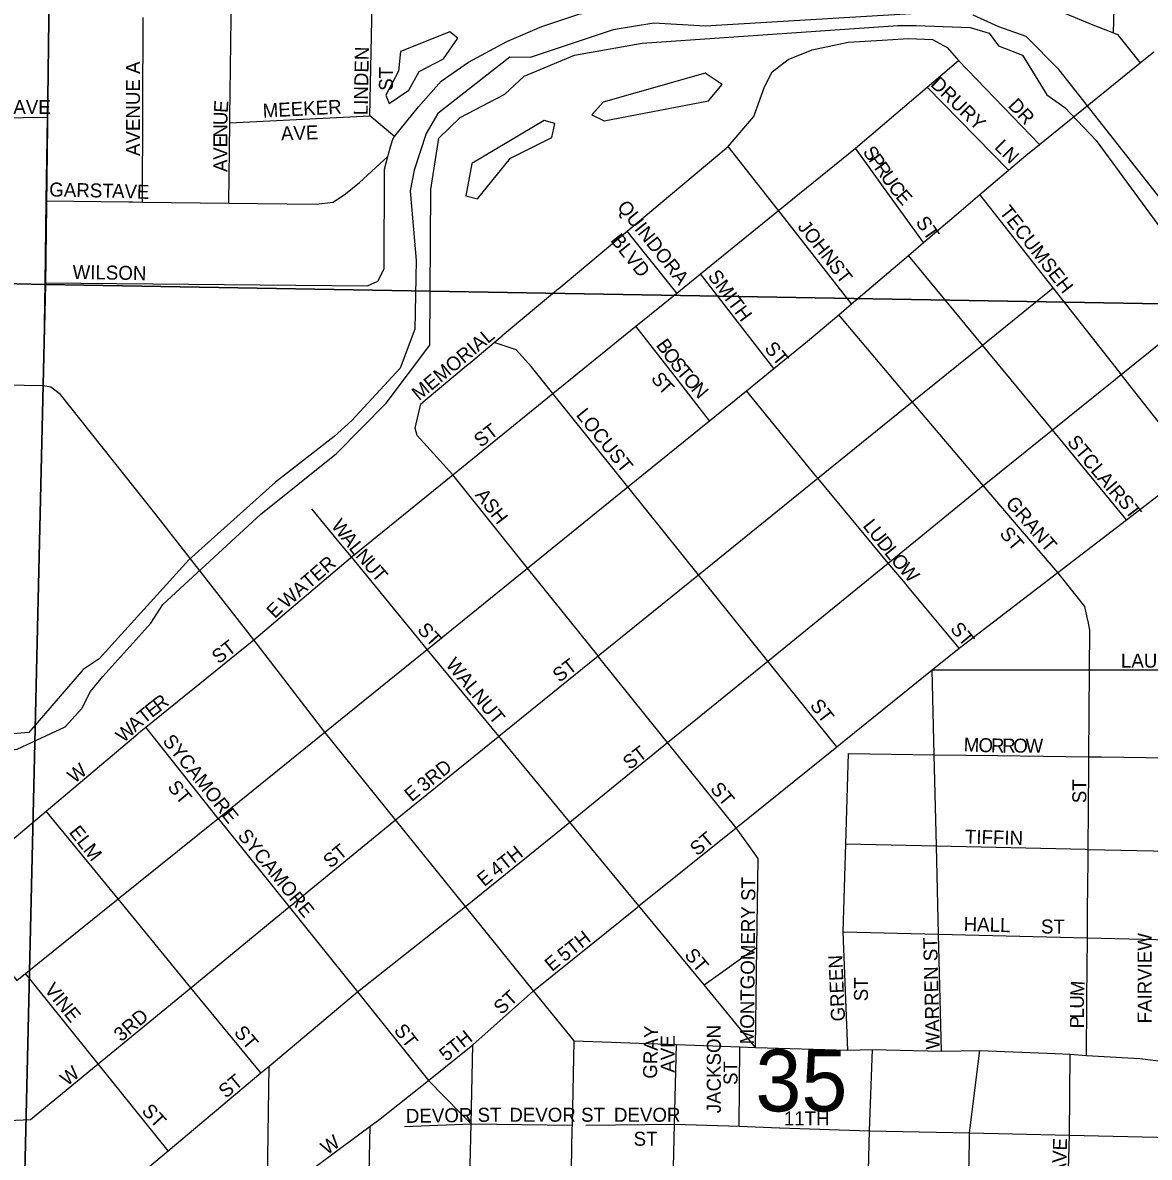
# Model space of a CAD drawing. Extents: x 0 to 1391, y -24 to 440.
# Drawn here: x 79.12 to 94.37, y 356.57 to 371.94 of the extents above; entities that cross this region are included whole.
import ezdxf

# ---------------------------------------------------------------- set-up
doc = ezdxf.new("R2010")
doc.units = 0
for name, color, linetype in [('GM_X_City_Street', 7, 'Continuous'), ('GM_X_City_Street_Text', 7, 'Continuous'), ('GM_X_Major_River', 7, 'Continuous'), ('GM_X_Minor_Lake', 7, 'Continuous'), ('GM_X_Section', 7, 'Continuous'), ('GM_X_Section_Text', 7, 'Continuous'), ('GM_X_State_Route', 7, 'Continuous')]:
    doc.layers.add(name, color=color, linetype=linetype)

msp = doc.modelspace()

# ---------------------------------------------------------------- linework, layer by layer
at = {"layer": 'GM_X_City_Street'}
for points in [[(93.89, 371.801), (93.928, 373.115), (93.977, 374.776), (94.029, 376.524)], [(81.924, 370.66), (81.941, 371.996), (81.96, 373.377), (81.96, 373.377)], [(84.155, 370.396), (83.82, 370.676), (83.845, 371.975), (83.847, 372.074), (83.88, 373.365)], [(84.087, 370.211), (84.129, 370.363), (84.155, 370.396), (84.476, 370.8), (84.783, 371.148), (85.155, 371.403), (85.673, 371.683), (86.15, 371.889), (86.648, 372.056), (87.091, 372.141), (87.588, 372.27), (88.074, 372.271), (88.628, 372.246), (89.03, 372.241), (89.485, 372.235), (90.152, 372.277), (90.542, 372.321), (90.87, 372.359), (91.707, 372.302), (92.708, 372.295)], [(80.739, 369.51), (80.748, 372.009)], [(93.24, 372.062), (93.61, 371.909), (93.89, 371.801), (93.942, 371.78), (94.253, 371.397)], [(93.916, 367.111), (93.92, 367.114), (93.995, 367.175), (96.511, 369.2), (99.785, 371.837)], [(86.376, 368.339), (86.377, 368.34), (87.302, 369.114), (88.672, 370.261), (89.017, 370.67), (89.164, 371.069), (89.267, 371.272), (89.485, 371.441), (89.808, 371.571), (90.298, 371.674), (90.756, 371.701), (91.114, 371.723), (91.44, 371.712), (91.637, 371.601), (91.793, 371.427), (92.887, 370.29)], [(90.395, 370.238), (91.367, 371.065), (91.793, 371.427)], [(92.47, 369.942), (91.367, 371.065)], [(76.943, 370.629), (78.148, 370.643), (79.454, 370.659)], [(81.908, 369.496), (81.922, 370.582), (81.924, 370.66), (81.924, 370.66)], [(81.922, 370.582), (83.82, 370.676)], [(83.585, 364.715), (84.942, 365.816), (86.298, 366.916), (87.422, 367.828), (87.975, 368.276), (88.299, 368.539), (89.353, 369.393), (90.395, 370.238)], [(89.388, 369.348), (89.353, 369.393), (88.672, 370.261)], [(90.857, 369.6), (90.395, 370.238)], [(79.42, 368.416), (83.786, 368.374), (83.925, 368.438), (84.013, 368.603), (84.018, 369.955), (84.064, 370.127), (84.086, 370.207), (84.087, 370.211)], [(80.553, 369.512), (80.603, 369.512), (80.739, 369.51), (81.908, 369.496), (83.092, 369.482), (83.32, 369.506), (83.491, 369.622), (83.678, 369.776), (84.064, 370.127)], [(79.437, 369.526), (80.553, 369.512)], [(91.319, 368.962), (90.857, 369.6), (90.857, 369.6)], [(93.975, 367.2), (93.975, 367.2), (93.073, 368.348), (92.081, 369.611)], [(90.342, 368.13), (89.388, 369.348), (89.388, 369.348)], [(87.975, 368.276), (87.302, 369.114)], [(92.589, 366.997), (92.114, 367.573), (91.113, 368.786)], [(88.795, 367.896), (88.299, 368.539)], [(85.556, 362.268), (85.566, 362.276), (86.91, 363.363), (88.268, 364.462), (89.884, 365.769), (91.165, 366.805), (92.114, 367.573), (93.073, 368.348)], [(85.61, 367.698), (85.613, 367.7), (86.376, 368.339)], [(90.658, 367.405), (90.17, 367.983)], [(87.92, 367.187), (87.422, 367.828)], [(89.291, 367.254), (88.795, 367.896), (88.795, 367.896)], [(85.151, 367.314), (85.154, 367.316), (85.503, 367.609), (85.61, 367.698)], [(86.351, 366.85), (86.349, 366.853), (86.298, 366.916), (86.007, 367.279), (85.801, 367.506), (85.503, 367.609)], [(84.539, 366.801), (84.542, 366.804), (85.151, 367.314)], [(91.147, 366.826), (90.658, 367.405), (90.658, 367.405)], [(88.418, 366.546), (87.92, 367.187), (87.92, 367.187)], [(94.986, 365.914), (93.995, 367.175), (93.975, 367.2)], [(86.527, 361.11), (87.851, 362.189), (89.207, 363.293), (90.838, 364.62), (92.125, 365.669), (92.16, 365.697), (93.062, 366.424), (93.916, 367.111)], [(90.141, 362.13), (89.207, 363.293), (88.268, 364.462), (87.313, 365.652), (86.351, 366.85)], [(89.872, 365.784), (88.919, 366.953)], [(93.082, 366.4), (93.062, 366.424), (92.589, 366.997), (92.589, 366.997)], [(84.942, 365.816), (84.46, 366.346), (84.432, 366.446), (84.511, 366.778), (84.539, 366.801)], [(92.125, 365.669), (91.165, 366.805), (91.147, 366.826), (91.147, 366.826)], [(94.066, 365.207), (93.082, 366.4), (93.082, 366.4)], [(86.922, 363.348), (86.91, 363.363), (85.956, 364.552), (84.942, 365.816)], [(91.076, 364.335), (91.072, 364.341), (90.838, 364.62), (89.884, 365.769), (89.872, 365.784), (89.872, 365.784)], [(90.243, 362.213), (91.436, 363.173), (91.801, 363.468), (93.134, 364.491), (94.066, 365.207), (94.612, 365.627), (94.986, 365.914)], [(92.629, 365.08), (92.125, 365.669)], [(83.423, 364.88), (83.423, 364.88), (83.032, 365.356)], [(93.134, 364.491), (92.629, 365.08), (92.629, 365.08)], [(84.597, 363.451), (84.466, 363.61), (83.569, 364.702), (83.423, 364.88)], [(82.25, 363.578), (83.557, 364.692), (83.569, 364.702), (83.585, 364.715)], [(93.543, 363.84), (93.502, 364.033), (93.134, 364.491)], [(91.801, 363.468), (91.076, 364.335)], [(93.555, 361.878), (93.556, 361.995), (93.566, 363.173), (93.57, 363.713), (93.545, 363.833), (93.543, 363.84)], [(80.696, 362.323), (80.783, 362.397), (82.25, 363.578)], [(89.043, 358.06), (88.346, 358.906), (87.464, 359.975), (86.527, 361.11), (85.566, 362.276), (84.597, 363.451)], [(87.788, 362.268), (86.922, 363.347), (86.922, 363.348)], [(91.436, 363.173), (93.471, 363.173), (93.471, 363.173)], [(91.561, 358.008), (91.522, 359.593), (91.493, 360.789), (91.463, 362.023), (91.436, 363.173)], [(93.471, 363.173), (93.566, 363.173), (95.303, 363.172)], [(81.765, 361.162), (80.783, 362.397)], [(78.1, 360.134), (79.434, 361.259), (80.675, 362.306), (80.696, 362.323)], [(84.165, 361.143), (85.556, 362.268)], [(88.778, 361.034), (87.851, 362.189), (87.788, 362.268), (87.788, 362.268)], [(87.439, 359.955), (87.464, 359.975), (88.778, 361.034), (90.141, 362.13), (90.243, 362.213), (90.243, 362.213)], [(90.291, 358.021), (90.229, 359.624), (90.264, 360.817), (90.3, 362.039)], [(90.3, 362.039), (91.463, 362.023), (92.317, 362.012), (92.317, 362.012)], [(92.317, 362.012), (93.556, 361.995), (93.729, 361.993), (93.729, 361.993)], [(93.729, 361.993), (96.15, 361.96)], [(93.541, 360.11), (93.546, 360.742), (93.555, 361.845), (93.555, 361.878)], [(82.344, 357.713), (81.396, 358.868), (80.409, 360.07), (79.434, 361.259)], [(81.765, 361.162), (82.728, 359.962), (83.652, 358.81), (84.613, 357.612), (85.05, 357.166)], [(82.794, 360.016), (84.165, 361.143)], [(85.116, 359.966), (86.527, 361.11)], [(89.043, 358.06), (89.062, 359.417), (89.079, 360.617), (88.778, 361.034)], [(90.264, 360.817), (91.493, 360.789), (93.513, 360.743), (93.513, 360.743)], [(93.513, 360.743), (93.546, 360.742), (94.651, 360.717), (96.357, 360.679)], [(93.529, 358.735), (93.536, 359.545), (93.54, 360.057), (93.541, 360.11)], [(78.521, 357.053), (79.223, 357.082), (80.14, 357.835), (81.396, 358.868), (82.728, 359.962), (82.792, 360.015), (82.794, 360.016)], [(79.75, 355.537), (80.562, 356.219), (81.086, 356.658), (82.344, 357.713), (82.455, 357.807), (83.652, 358.81), (85.116, 359.966)], [(86.815, 359.453), (87.439, 359.955), (87.439, 359.955)], [(90.229, 359.624), (91.522, 359.593), (93.536, 359.545), (94.654, 359.518)], [(86.036, 358.826), (86.815, 359.453), (86.815, 359.453)], [(88.346, 358.906), (89.062, 359.417)], [(81.086, 356.658), (80.14, 357.835), (79.157, 359.061)], [(82.43, 355.957), (83.822, 356.993), (83.936, 357.074), (84.613, 357.612), (85.215, 358.092), (86.036, 358.826)], [(93.523, 357.95), (93.529, 358.667), (93.529, 358.735)], [(84.732, 338.026), (84.732, 338.026), (84.737, 338.218), (84.782, 340.079), (84.828, 341.995), (84.886, 344.431), (84.917, 345.724), (84.977, 348.224), (85.024, 350.166), (85.081, 352.527), (85.101, 353.361), (85.136, 354.817), (85.162, 355.903), (85.189, 357.024), (85.215, 358.092)], [(87.848, 352.953), (87.877, 354.132), (87.892, 354.778), (87.91, 355.499), (87.918, 355.849), (87.947, 357.019), (87.973, 358.097)], [(88.819, 356.991), (88.829, 358.067)], [(90.48, 352.671), (90.481, 352.741), (90.515, 354.096), (90.55, 355.502), (90.585, 356.93), (90.625, 358.029)], [(91.941, 356.843), (91.942, 356.9), (92.079, 358.019)], [(93.209, 353.983), (93.212, 354.079), (93.253, 355.478), (93.294, 356.871), (93.303, 357.966)], [(82.042, 338.246), (82.075, 340.162), (82.107, 342.036), (82.148, 344.467), (82.171, 345.777), (82.213, 348.276), (82.226, 349.021), (82.246, 350.161), (82.268, 351.49), (82.284, 352.394), (82.331, 352.707), (82.37, 352.966), (82.392, 353.113), (82.401, 353.761), (82.402, 353.86), (82.416, 354.855), (82.426, 355.623), (82.43, 355.957), (82.455, 357.807)], [(85.05, 357.166), (85.189, 357.024), (86.562, 357.004)], [(84.288, 356.989), (85.189, 357.024)], [(86.742, 357.006), (87.947, 357.019)], [(87.947, 357.019), (88.819, 356.991), (89.367, 356.972)], [(83.739, 353.16), (83.739, 353.16), (83.748, 353.561), (83.775, 354.836), (83.799, 355.93), (83.822, 356.993)], [(89.367, 356.972), (89.373, 356.971), (90.585, 356.93), (91.942, 356.9), (93.294, 356.871), (94.476, 356.845), (95.705, 356.819)], [(91.856, 352.504), (91.858, 352.629), (91.887, 354.087), (91.914, 355.49), (91.939, 356.779), (91.941, 356.843)]]:
    msp.add_lwpolyline(points, dxfattribs=at)
at = {"layer": 'GM_X_Major_River'}
for points in [[(91.298, 372.069), (88.361, 371.89), (87.663, 371.932), (87.114, 371.843), (85.99, 371.466), (85.716, 371.47), (84.738, 370.711), (84.582, 370.44), (84.421, 369.941), (84.363, 369.661), (84.446, 368.716), (84.43, 367.789), (84.231, 367.26), (83.573, 366.549), (83.334, 366.332), (82.541, 365.714), (81.367, 364.662), (80.151, 363.321), (79.936, 363.18), (79.2, 362.326), (78.933, 362.3)], [(92.339, 371.882), (91.989, 372.042)], [(78.76, 362.064), (79.044, 362.1), (79.695, 362.401), (79.92, 362.648), (80.038, 362.882), (80.201, 363.085), (80.851, 363.804), (81.015, 364.06), (82.343, 365.284), (83.368, 366.104), (84.041, 366.784), (84.632, 367.573), (84.645, 369.679), (84.755, 370.376), (85.041, 370.653), (85.647, 370.97), (85.91, 371.216), (86.591, 371.501), (87.506, 371.661), (90.968, 371.9), (91.219, 371.903), (91.949, 371.876), (92.206, 371.795), (92.333, 371.626)], [(106.919, 357.734), (106.441, 357.401), (105.906, 357.274), (105.661, 357.226), (105.16, 357.273), (99.511, 358.933), (98.817, 359.303), (97.817, 359.99), (97.63, 360.138), (97.442, 360.278), (96.714, 361.241), (96.65, 361.485), (96.654, 361.728), (96.763, 362.242), (97.66, 362.978), (97.976, 363.208), (98.096, 363.487), (98.296, 364.022), (98.074, 364.786), (95.602, 368.188), (93.155, 371.302), (92.707, 371.751), (92.339, 371.882)], [(92.333, 371.626), (92.656, 371.501), (92.989, 370.963), (93.229, 370.792), (93.655, 370.343), (98.081, 364.315)]]:
    msp.add_lwpolyline(points, dxfattribs=at)
at = {"layer": 'GM_X_Minor_Lake'}
for points in [[(85.009, 371.73), (84.903, 371.814), (84.232, 371.549), (84.206, 371.283), (84.035, 370.959), (84.079, 370.844)], [(84.079, 370.844), (84.347, 371.023), (84.487, 371.28), (84.815, 371.451), (85.009, 371.73)], [(88.592, 371.1), (88.358, 371.255), (86.98, 370.862)], [(86.98, 370.862), (86.826, 370.689), (86.992, 370.611), (88.407, 370.882), (88.592, 371.1)], [(86.18, 370.613), (85.201, 370.032), (85.12, 369.593), (85.279, 369.553)], [(85.279, 369.553), (85.726, 370.102), (86.283, 370.384), (86.323, 370.573), (86.18, 370.613)]]:
    msp.add_lwpolyline(points, dxfattribs=at)
at = {"layer": 'GM_X_Section'}
for points in [[(59.602, 388.969), (79.678, 388.511), (79.425, 368.392), (59.174, 368.861)], [(79.678, 388.511), (100.138, 388.105), (99.755, 368.042), (79.425, 368.392)], [(59.174, 368.861), (79.425, 368.392), (78.962, 348.414), (78.742, 348.419), (58.965, 348.725)], [(79.425, 368.392), (99.755, 368.042), (99.204, 347.93), (78.962, 348.414)]]:
    msp.add_lwpolyline(points, close=True, dxfattribs=at)
at = {"layer": 'GM_X_State_Route'}
for points in [[(79.398, 367.02), (79.42, 368.416), (79.437, 369.526), (79.454, 370.659), (79.475, 372.023), (79.497, 373.439), (79.526, 375.34), (79.527, 375.42)], [(93.819, 371.045), (94.253, 371.397), (94.436, 371.545), (94.437, 371.546)], [(91.826, 369.394), (92.081, 369.611), (92.47, 369.942), (92.703, 370.141), (92.887, 370.29), (93.817, 371.044), (93.819, 371.045)], [(84.292, 363.204), (84.597, 363.451), (85.956, 364.552), (87.313, 365.652), (88.418, 366.546), (88.919, 366.953), (89.291, 367.254), (89.748, 367.624), (90.17, 367.983), (90.342, 368.13), (91.113, 368.786), (91.319, 368.962), (91.824, 369.392), (91.826, 369.394)], [(79.398, 367.02), (78.075, 367.044), (76.93, 367.066), (76.93, 367.124), (76.938, 367.457)], [(83.209, 362.327), (82.25, 363.578), (80.907, 365.296), (79.628, 366.904), (79.498, 367.001), (79.398, 367.02)], [(83.209, 362.327), (84.291, 363.204), (84.292, 363.204)], [(79.346, 359.213), (80.409, 360.07), (81.765, 361.162), (83.209, 362.327)], [(86.585, 358.147), (86.585, 358.147), (86.036, 358.826), (85.116, 359.966), (84.165, 361.143), (83.209, 362.327)], [(73.013, 362.056), (75.601, 361.944), (76.07, 361.849), (76.568, 361.731), (76.912, 361.509), (77.224, 361.228), (78.1, 360.134), (79.037, 358.964), (79.157, 359.061), (79.273, 359.154), (79.346, 359.213)], [(86.561, 356.955), (86.562, 357.004), (86.585, 358.147)], [(86.585, 358.147), (87.973, 358.097), (88.829, 358.067), (89.043, 358.06), (90.291, 358.021), (90.625, 358.029), (91.561, 358.008)], [(91.561, 358.008), (92.079, 358.019), (93.101, 357.978), (93.303, 357.966), (93.523, 357.95), (94.246, 357.908), (95.377, 357.77), (95.388, 357.768), (95.738, 357.715), (98.017, 357.418), (98.66, 357.336), (99.496, 357.224), (99.694, 357.199)], [(86.472, 352.586), (86.472, 352.59), (86.483, 353.156), (86.517, 354.797), (86.539, 355.876), (86.561, 356.955)]]:
    msp.add_lwpolyline(points, dxfattribs=at)

# ---------------------------------------------------------------- texts
at = {"layer": 'GM_X_City_Street_Text'}
for s, height, rotation, p in [('LINDEN', 0.1894, 88.9197, (83.789, 370.684)), ('AVENUE A', 0.1894, 90, (80.706, 370.133)), ('ST', 0.1894, 90, (84.132, 371.017)), ('DRURY', 0.1894, 315.8299, (91.4, 371.092)), ('AVE', 0.1894, 0, (78.991, 370.702)), ('E', 0.189, 85.9942, (81.893, 370.713)), ('MEEKER', 0.1894, 3.0111, (82.373, 370.652)), ('DR', 0.1894, 312.8801, (92.451, 370.808)), ('U', 0.189, 88.5684, (81.889, 370.549)), ('N', 0.189, 89.9703, (81.889, 370.383)), ('AVE', 0.1894, 1.9738, (82.618, 370.344)), ('E', 0.189, 89.9707, (81.889, 370.25)), ('V', 0.189, 89.9703, (81.889, 370.083)), ('S', 0.189, 305.2741, (90.487, 370.187)), ('LN', 0.1894, 315, (92.267, 370.242)), ('A', 0.189, 89.9672, (81.889, 369.917)), ('P', 0.189, 305.2685, (90.564, 370.079)), ('R', 0.189, 305.2632, (90.641, 369.97)), ('U', 0.189, 305.2695, (90.728, 369.847)), ('GARST', 0.1894, 358.7553, (79.476, 369.586)), ('C', 0.189, 307.5942, (90.829, 369.704)), ('A', 0.189, 357.7919, (80.326, 369.569)), ('V', 0.189, 357.7888, (80.493, 369.563)), ('E', 0.189, 358.5566, (80.662, 369.556)), ('E', 0.189, 311.293, (90.929, 369.575)), ('QUINDORA', 0.1894, 308.419, (87.158, 369.44)), ('TECUMSEH', 0.1894, 308.0721, (92.336, 369.372)), ('ST', 0.1894, 304.6936, (91.204, 369.237)), ('JOHN', 0.1894, 308.1565, (89.603, 369.172)), ('BLVD', 0.1894, 308.6611, (87.068, 368.988)), ('ST', 0.1894, 307.5682, (90.02, 368.639)), ('WILSON', 0.1894, 358.9397, (79.792, 368.469)), ('SMITH', 0.1894, 306.6072, (88.387, 368.505)), ('MEMORIAL', 0.1894, 39.7098, (84.485, 366.811)), ('B', 0.189, 306.0832, (87.687, 367.571)), ('O', 0.189, 306.1009, (87.775, 367.45)), ('ST', 0.1894, 309.8038, (89.152, 367.523)), ('S', 0.189, 306.974, (87.875, 367.313)), ('T', 0.189, 309.9966, (87.962, 367.198)), ('S', 0.189, 305.7989, (87.618, 367.121)), ('O', 0.189, 310.7755, (88.05, 367.093)), ('T', 0.189, 313.1395, (87.713, 366.992)), ('N', 0.189, 310.8232, (88.159, 366.967)), ('LOCUST', 0.1894, 308.9907, (86.603, 366.623)), ('ST', 0.1894, 37.5629, (85.32, 366.178)), ('ST', 0.1894, 309.8011, (93.252, 366.256)), ('CLAIR', 0.1894, 310.1541, (93.452, 366.007)), ('ASH', 0.1894, 307.689, (85.236, 365.539)), ('GRANT', 0.1894, 310.7298, (92.418, 365.423)), ('ST', 0.1894, 307.5682, (93.936, 365.455)), ('W', 0.189, 308.3966, (83.286, 365.122)), ('L', 0.189, 308.4603, (90.486, 365.122)), ('A', 0.189, 308.398, (83.421, 364.953)), ('U', 0.189, 308.4482, (90.569, 365.018)), ('ST', 0.1894, 310.2345, (92.337, 365.013)), ('L', 0.189, 309.0015, (83.526, 364.82)), ('D', 0.189, 308.4525, (90.673, 364.887)), ('L', 0.189, 308.9373, (90.777, 364.755)), ('WATER', 0.1894, 40.8562, (82.685, 363.994)), ('N', 0.189, 310.8033, (83.614, 364.712)), ('O', 0.189, 311.1334, (90.866, 364.646)), ('U', 0.189, 311.1937, (83.723, 364.584)), ('T', 0.189, 311.1962, (83.833, 364.459)), ('W', 0.189, 311.8032, (90.978, 364.518)), ('E', 0.189, 45, (82.533, 363.859)), ('ST', 0.1894, 312.5072, (84.451, 363.708)), ('ST', 0.1894, 309.8038, (91.669, 363.723)), ('ST', 0.1894, 37.5649, (81.77, 363.245)), ('WALNUT', 0.1894, 309.5589, (84.836, 363.24)), ('ST', 0.1894, 37.5629, (86.386, 362.995)), ('LAUREL', 0.1894, 0, (93.991, 363.203)), ('E', 0.189, 38.0325, (80.866, 362.517)), ('R', 0.189, 37.9884, (80.971, 362.599)), ('ST', 0.1894, 307.5682, (89.77, 362.689)), ('T', 0.189, 38.8689, (80.763, 362.433)), ('W', 0.189, 43.0705, (80.484, 362.176)), ('A', 0.189, 42.1164, (80.641, 362.323)), ('SYCAMORE', 0.1894, 308.6594, (81.003, 362.206)), ('M', 0.189, 357.9778, (91.859, 362.069)), ('O', 0.189, 357.9915, (92.059, 362.062)), ('R', 0.189, 358.7378, (92.229, 362.056)), ('R', 0.189, 359.8991, (92.383, 362.053)), ('O', 0.189, 359.9956, (92.533, 362.052)), ('W', 0.189, 0, (92.7, 362.052)), ('ST', 0.1894, 37.5755, (87.336, 361.812)), ('3RD', 0.1894, 38.6585, (84.553, 361.511)), ('W', 0.189, 38.6571, (79.819, 361.628)), ('ST', 0.1894, 309.8038, (81.069, 361.581)), ('E', 0.189, 39.7921, (84.385, 361.378)), ('ST', 0.1894, 309.8011, (88.419, 361.556)), ('ST', 0.1894, 90, (93.522, 361.367)), ('ELM', 0.1894, 308.0479, (79.736, 360.972)), ('SYCAMORE', 0.1894, 309.2366, (82.019, 360.923)), ('TIFFIN', 0.1894, 358.6685, (91.876, 360.819)), ('ST', 0.1894, 39.8114, (88.252, 360.644)), ('ST', 0.1894, 39.8006, (83.285, 360.478)), ('4TH', 0.1894, 38.2889, (85.536, 360.362)), ('E', 0.189, 39.7921, (85.369, 360.228)), ('MONTGOMERY ST', 0.18939, 89.5267, (89.022, 358.1)), ('HALL', 0.1894, 358.4527, (91.859, 359.636)), ('ST', 0.1894, 0, (92.908, 359.602)), ('5TH', 0.1894, 38.2889, (86.453, 359.211)), ('WARREN ST', 0.1894, 91.432, (91.539, 358.033)), ('FAIRVIEW', 0.1894, 90, (94.406, 358.384)), ('E', 0.189, 39.7921, (86.285, 359.078)), ('ST', 0.1894, 309.8011, (88.069, 359.306)), ('GREEN', 0.1894, 92.4893, (90.256, 358.415)), ('VINE', 0.1894, 308.9264, (79.402, 358.839)), ('ST', 0.1894, 90, (90.565, 358.684)), ('M', 0.189, 86.6327, (93.491, 358.747)), ('ST', 0.1894, 42.5045, (85.601, 358.493)), ('U', 0.189, 89.2295, (93.489, 358.583)), ('3RD', 0.1894, 40.3674, (80.452, 358.127)), ('L', 0.189, 89.9495, (93.489, 358.45)), ('P', 0.189, 89.9453, (93.489, 358.317)), ('ST', 0.1894, 310.2345, (81.969, 358.257)), ('ST', 0.1894, 307.5656, (84.136, 358.289)), ('5TH', 0.1894, 38.6571, (84.853, 357.861)), ('GRAY', 0.1894, 88.5321, (87.706, 357.633)), ('JACKSON', 0.1894, 90, (88.572, 357.167)), ('AVE', 0.1894, 90, (87.948, 357.717)), ('W', 0.189, 38.6571, (79.719, 357.528)), ('ST', 0.1894, 90, (88.798, 357.55)), ('ST', 0.1894, 39.8006, (81.869, 357.361)), ('ST', 0.1894, 312.5162, (80.718, 357.191)), ('DEVOR ST', 0.1894, 0.8421, (84.308, 357.036)), ('DEVOR ST', 0.1894, 0, (85.708, 357.052)), ('DEVOR', 0.1894, 0, (87.125, 357.052)), ('11TH', 0.1894, 0, (89.425, 357.003)), ('W', 0.189, 34.9913, (83.238, 356.596)), ('ST', 0.1894, 0, (87.391, 356.727)), ('ANDERSON AVE', 0.18939, 88.4087, (93.206, 354.818))]:
    msp.add_text(s, height=height, rotation=rotation, dxfattribs=at).set_placement(p)
at = {"layer": 'GM_X_Section_Text'}
msp.add_text('35', height=0.8371, rotation=0, dxfattribs=at).set_placement((89.041, 357.193))

doc.saveas('drawing.dxf')
